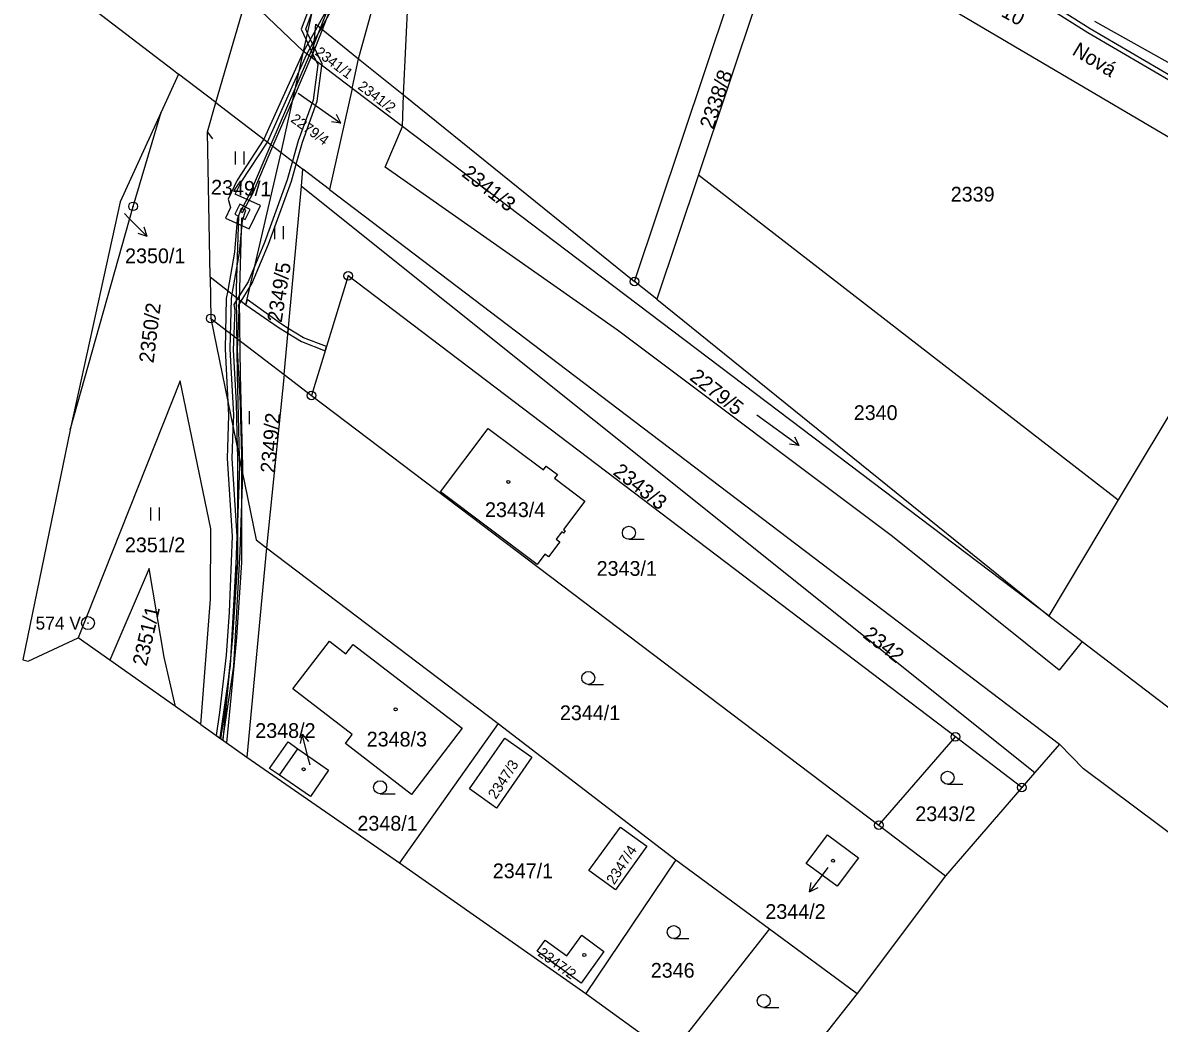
# Model space of a CAD drawing. Extents: x -562167 to -556918, y -1077891 to -1070763.
# Drawn here: x -561045.8 to -560914.6, y -1077589.8 to -1077474.3 of the extents above; entities that cross this region are included whole.
import ezdxf

# ---------------------------------------------------------------- set-up
doc = ezdxf.new("R2010")
doc.units = 0
for name, color, linetype in [('Hranice parcel', 7, 'Continuous'), ('Parcelní čísla', 7, 'Continuous'), ('Pop  PČ popisy', 7, 'Continuous'), ('Vnitřní kresba', 7, 'Continuous'), ('Věcná břemena k části', 7, 'Continuous'), ('Značky bodu BP', 7, 'Continuous'), ('Značky budov', 7, 'Continuous'), ('Značky kultur', 7, 'Continuous')]:
    doc.layers.add(name, color=color, linetype=linetype)

msp = doc.modelspace()

# ---------------------------------------------------------------- linework, layer by layer
at = {"layer": 'Hranice parcel'}
for p, q in [((-561013.39, -1077477.66), (-561006.86, -1077448.2)), ((-561007.03, -1077478.49), (-561000.5, -1077454.6)), ((-561001.87, -1077482.65), (-561000.5, -1077454.6)), ((-560975.2, -1077504.2), (-560960.38, -1077459.89)), ((-560957.67, -1077461.56), (-560967.82, -1077491.88)), ((-560899.35, -1077495.96), (-560957.67, -1077461.56)), ((-561038.17, -1077472.34), (-561028.41, -1077479.8)), ((-561019.96, -1077471.39), (-561013.39, -1077477.66)), ((-560910.68, -1077480.59), (-560922.07, -1077474.18)), ((-561015.97, -1077489.32), (-561013.39, -1077477.66)), ((-561012.31, -1077478.48), (-561013.39, -1077477.66)), ((-561007.76, -1077481.93), (-561012.31, -1077478.48)), ((-561007.76, -1077481.93), (-561007.03, -1077478.49)), ((-561007.03, -1077478.49), (-561001.87, -1077482.65)), ((-561027.8, -1077480.27), (-561029.82, -1077484.67)), ((-561028.41, -1077479.8), (-561027.8, -1077480.27)), ((-561023.49, -1077483.56), (-561027.8, -1077480.27)), ((-561007.76, -1077481.93), (-561010.39, -1077493.57)), ((-561001.97, -1077486.32), (-561007.76, -1077481.93)), ((-561001.97, -1077486.32), (-561001.87, -1077482.65)), ((-561001.87, -1077482.65), (-560975.2, -1077504.2)), ((-561023.49, -1077483.56), (-561015.97, -1077489.32)), ((-561029.82, -1077484.67), (-561034.56, -1077495.01)), ((-560927.41, -1077542.8), (-561001.97, -1077486.32)), ((-561015.97, -1077489.32), (-561013.46, -1077491.24)), ((-561013.63, -1077493.22), (-561013.46, -1077491.24)), ((-561010.39, -1077493.57), (-561013.46, -1077491.24)), ((-560967.82, -1077491.88), (-560972.64, -1077506.26)), ((-560967.82, -1077491.88), (-560919.38, -1077529.4)), ((-561015.64, -1077514.95), (-561013.63, -1077493.22)), ((-561013.63, -1077493.22), (-560928.99, -1077560.86)), ((-561010.39, -1077493.57), (-560926.17, -1077557.6)), ((-561034.56, -1077495.01), (-561040.3, -1077521.34)), ((-560899.35, -1077495.96), (-560919.38, -1077529.4)), ((-561024.18, -1077503.66), (-561024.1, -1077508.46)), ((-560972.64, -1077506.26), (-560975.2, -1077504.2)), ((-560972.64, -1077506.26), (-560927.41, -1077542.8)), ((-561024.1, -1077508.46), (-561015.64, -1077514.95)), ((-561015.64, -1077514.95), (-561017.67, -1077534.93)), ((-561015.64, -1077514.95), (-561012.48, -1077517.35)), ((-561012.48, -1077517.35), (-560947.02, -1077566.95)), ((-561040.3, -1077521.34), (-561045.79, -1077547.85)), ((-560919.38, -1077529.4), (-560927.41, -1077542.8)), ((-561017.67, -1077534.93), (-561019.93, -1077559.09)), ((-561017.67, -1077534.93), (-560990.94, -1077555.2)), ((-560927.41, -1077542.8), (-560923.55, -1077545.76)), ((-561045.15, -1077548.03), (-561039.41, -1077545.32)), ((-561035.74, -1077547.92), (-561039.41, -1077545.32)), ((-560923.55, -1077545.76), (-560910.91, -1077555.43)), ((-561045.79, -1077547.85), (-561045.15, -1077548.03)), ((-561028.18, -1077553.26), (-561035.74, -1077547.92)), ((-561025.24, -1077555.34), (-561028.18, -1077553.26)), ((-561025.24, -1077555.34), (-561019.93, -1077559.09)), ((-560990.94, -1077555.2), (-561002.33, -1077571.3)), ((-560990.94, -1077555.2), (-560970.44, -1077570.95)), ((-560947.02, -1077566.95), (-560938.18, -1077556.76)), ((-560930.5, -1077562.6), (-560938.18, -1077556.76)), ((-560926.17, -1077557.6), (-560928.99, -1077560.86)), ((-561019.93, -1077559.09), (-561002.33, -1077571.3)), ((-560928.99, -1077560.86), (-560930.5, -1077562.6)), ((-560930.5, -1077562.6), (-560939.32, -1077572.78)), ((-560947.02, -1077566.95), (-560939.32, -1077572.78)), ((-561002.33, -1077571.3), (-560980.81, -1077586.39)), ((-560970.44, -1077570.95), (-560980.81, -1077586.39)), ((-560970.44, -1077570.95), (-560959.62, -1077578.93)), ((-560939.32, -1077572.78), (-560949.51, -1077586.39)), ((-560959.62, -1077578.93), (-560971.06, -1077593.43)), ((-560959.62, -1077578.93), (-560949.51, -1077586.39)), ((-560980.81, -1077586.39), (-560971.06, -1077593.43)), ((-560949.51, -1077586.39), (-560960.9, -1077600.75))]:
    msp.add_line(p, q, dxfattribs=at)
for points in [[(-561012.31, -1077478.48), (-561011.96, -1077474.5), (-561007.03, -1077478.49)], [(-561024.18, -1077503.66), (-561024.47, -1077486.94), (-561023.49, -1077483.56)], [(-561040.3, -1077521.34), (-561033.06, -1077495.53), (-561029.82, -1077484.67)], [(-560923.55, -1077545.76), (-560926.19, -1077549.07), (-560945.42, -1077533.65), (-560977.16, -1077509.84), (-561003.96, -1077491.02), (-561001.97, -1077486.32)], [(-561024.18, -1077503.66), (-561020.04, -1077506.91), (-561015.97, -1077489.32)], [(-560938.18, -1077556.76), (-561008.23, -1077503.55), (-561012.48, -1077517.35)], [(-561024.1, -1077508.46), (-561018.86, -1077534.02), (-561017.67, -1077534.93)], [(-561025.24, -1077555.34), (-561024.14, -1077540.85), (-561024.1, -1077532.76), (-561027.61, -1077515.65), (-561039.41, -1077545.32)], [(-560984.42, -1077526.92), (-560980.94, -1077529.54), (-560983.39, -1077532.82), (-560983.2, -1077532.98), (-560983.39, -1077533.25), (-560983.59, -1077533.08), (-560984.24, -1077533.94), (-560983.82, -1077534.25), (-560985.11, -1077535.97), (-560985.53, -1077535.66), (-560986.43, -1077536.87), (-560997.57, -1077528.47), (-560992.07, -1077521.16), (-560985.71, -1077525.95), (-560985.38, -1077525.51), (-560984.09, -1077526.48), (-560984.42, -1077526.92)], [(-561028.18, -1077553.26), (-561029.46, -1077547.55), (-561031.2, -1077537.32), (-561035.74, -1077547.92)], [(-561008.49, -1077547.17), (-561007.68, -1077546.09), (-560995.08, -1077555.74), (-561000.94, -1077563.41), (-561008.56, -1077557.54), (-561007.78, -1077556.47), (-561014.61, -1077551.21), (-561010.4, -1077545.71), (-561008.49, -1077547.17)], [(-561010.5, -1077560.61), (-561012.59, -1077563.63), (-561016.16, -1077561.18), (-561017.3, -1077560.39), (-561015.17, -1077557.33), (-561014.04, -1077558.12), (-561010.5, -1077560.61)], [(-560987.03, -1077559.11), (-560991.13, -1077564.98), (-560994.25, -1077562.77), (-560990.16, -1077556.92), (-560987.03, -1077559.11)], [(-560876.92, -1077595.16), (-560923.41, -1077560.45), (-560926.17, -1077557.6)], [(-560977.39, -1077574.41), (-560980.47, -1077572.19), (-560976.83, -1077567.17), (-560973.76, -1077569.39), (-560977.39, -1077574.41)], [(-560949.36, -1077570.71), (-560951.81, -1077574), (-560955.39, -1077571.37), (-560952.93, -1077568.07), (-560949.36, -1077570.71)], [(-560983.01, -1077582.04), (-560981.27, -1077579.66), (-560978.75, -1077581.53), (-560981.37, -1077585.19), (-560986.44, -1077581.49), (-560985.51, -1077580.21), (-560983.01, -1077582.04)]]:
    msp.add_lwpolyline(points, dxfattribs=at)
at = {"layer": 'Pop  PČ popisy'}
for p, q in [((-561034.06, -1077496.37), (-561033.54, -1077496.89)), ((-561033.54, -1077496.89), (-561031.42, -1077499.01)), ((-561031.42, -1077499.01), (-561032.48, -1077498.66)), ((-561031.42, -1077499.01), (-561031.77, -1077497.95)), ((-561013.53, -1077556.43), (-561013.77, -1077557.52)), ((-561012.8, -1077559.34), (-561013.53, -1077556.43)), ((-561013.53, -1077556.43), (-561012.8, -1077557.28)), ((-561012.63, -1077560.02), (-561012.8, -1077559.34)), ((-560952.89, -1077571.83), (-560953.21, -1077572.25)), ((-560953.21, -1077572.25), (-560955.02, -1077574.65)), ((-560955.02, -1077574.65), (-560954.81, -1077573.55)), ((-560955.02, -1077574.65), (-560954.01, -1077574.15))]:
    msp.add_line(p, q, dxfattribs=at)
at = {"layer": 'Vnitřní kresba'}
for p, q in [((-561023.49, -1077483.56), (-561019.96, -1077471.39)), ((-561023.87, -1077487.74), (-561024.47, -1077486.94)), ((-561016.16, -1077561.18), (-561014.04, -1077558.12))]:
    msp.add_line(p, q, dxfattribs=at)
at = {"layer": 'Věcná břemena k části'}
for points in [[(-560902.11, -1077487.06), (-560922.64, -1077475.04), (-560936.01, -1077466.6), (-560943.88, -1077462.08), (-560943.66, -1077461.8), (-560944.17, -1077461.5), (-560944.4, -1077461.78), (-560960.36, -1077452.63), (-560960.13, -1077452.21), (-560960.69, -1077451.88), (-560960.92, -1077452.3), (-560970.07, -1077447.05), (-560978.22, -1077442.53), (-560984.5, -1077438.06), (-560985.75, -1077436.83), (-560987.83, -1077435.48), (-560984.82, -1077438.44), (-560978.48, -1077442.95), (-560970.31, -1077447.49), (-560936.27, -1077467.02), (-560922.9, -1077475.46), (-560902.37, -1077487.48)], [(-561011.6, -1077469.59), (-561013.68, -1077475.09), (-561013.1, -1077476.33), (-561012.27, -1077478.07), (-561011.95, -1077478.75), (-561011.75, -1077479.18), (-561012.28, -1077483.27), (-561014, -1077487.96), (-561014.66, -1077490.32), (-561015.26, -1077492.47), (-561017.91, -1077499.71), (-561018.95, -1077502.21), (-561019.79, -1077504.24), (-561020.99, -1077506.16), (-561021.43, -1077506.87), (-561021.31, -1077507.51), (-561021.49, -1077512.11), (-561021.15, -1077518.25), (-561021.03, -1077523.43), (-561021.01, -1077524.33), (-561021.02, -1077531.28), (-561021, -1077536.61), (-561021.58, -1077545.26), (-561022.22, -1077551.81), (-561022.72, -1077557.12), (-561022.25, -1077557.45), (-561021.72, -1077551.85), (-561021.08, -1077545.3), (-561020.5, -1077536.63), (-561020.52, -1077531.28), (-561020.51, -1077525.96), (-561020.51, -1077524.33), (-561020.65, -1077518.23), (-561020.99, -1077512.11), (-561020.81, -1077507.47), (-561020.91, -1077506.97), (-561020.6, -1077506.47), (-561019.55, -1077504.79), (-561019.35, -1077504.46), (-561017.45, -1077499.89), (-561014.78, -1077492.63), (-561014.23, -1077490.65), (-561013.52, -1077488.12), (-561011.8, -1077483.39), (-561011.26, -1077479.28), (-561011.23, -1077479.1), (-561012.19, -1077477.08), (-561012.92, -1077475.53), (-561013.14, -1077475.07), (-561012.36, -1077473.01)], [(-561009.62, -1077470.23), (-561011.45, -1077474.91), (-561012.16, -1077476.73), (-561012.25, -1077476.97), (-561012.75, -1077478.14), (-561014.29, -1077481.71), (-561017.16, -1077488.41), (-561019.56, -1077493.98), (-561020.68, -1077496.11), (-561020.42, -1077496.25), (-561019.29, -1077494.11), (-561016.92, -1077488.59), (-561014.63, -1077483.29), (-561012.5, -1077478.33), (-561012.24, -1077477.73), (-561011.97, -1077477.09), (-561011.2, -1077475.11), (-561009.34, -1077470.33)], [(-561010.59, -1077472.61), (-561011.74, -1077474.68), (-561012.02, -1077475.2), (-561013.39, -1077477.66), (-561017.97, -1077487.79), (-561021.04, -1077492.5), (-561022.1, -1077494.71), (-561021.8, -1077495.67), (-561022.4, -1077496.91), (-561019.67, -1077498.14), (-561018.37, -1077495.44), (-561021.27, -1077494.13), (-561020.6, -1077492.74), (-561017.54, -1077488.12), (-561013.89, -1077479.92), (-561013.01, -1077477.95), (-561012.12, -1077476.37), (-561011.35, -1077474.99), (-561010.13, -1077472.83)]]:
    msp.add_lwpolyline(points, dxfattribs=at)
for points in [[(-561021.37, -1077500.83), (-561022.14, -1077505.26), (-561022.3, -1077506.15), (-561022.44, -1077511.99), (-561022.11, -1077518.18), (-561022.03, -1077519.62), (-561022.21, -1077524.65), (-561021.64, -1077533.61), (-561021.96, -1077542.38), (-561022.33, -1077547.32), (-561023.08, -1077553.93), (-561023.47, -1077556.59), (-561022.92, -1077556.98), (-561022.48, -1077554.01), (-561021.73, -1077547.38), (-561021.36, -1077542.42), (-561021.04, -1077533.61), (-561021.61, -1077524.65), (-561021.49, -1077521.21), (-561021.43, -1077519.62), (-561021.84, -1077511.99), (-561021.7, -1077506.21), (-561021.61, -1077505.68), (-561020.77, -1077500.91), (-561020.44, -1077497.17), (-561020.03, -1077495.96), (-561020.6, -1077495.77), (-561021.04, -1077497.05)], [(-561023.06, -1077556.88), (-561022.69, -1077557.14), (-561021.45, -1077548.58), (-561020.71, -1077535.36), (-561020.41, -1077526.46), (-561020.38, -1077525.52), (-561020.65, -1077514.96), (-561020.76, -1077506.34), (-561020.51, -1077496.86), (-561020.14, -1077497.04), (-561019.56, -1077495.88), (-561020.75, -1077495.29), (-561021.33, -1077496.45), (-561020.91, -1077496.66), (-561021.18, -1077505.01), (-561021.17, -1077506.02), (-561021.05, -1077514.96), (-561020.81, -1077524.53), (-561020.78, -1077525.52), (-561021.11, -1077535.34), (-561021.85, -1077548.54)], [(-561015.2, -1077510.18), (-561015.15, -1077509.62), (-561016.05, -1077509.07), (-561019.9, -1077506.29), (-561020.04, -1077506.91), (-561016.33, -1077509.49)], [(-561013.63, -1077511.14), (-561010.89, -1077512.19), (-561010.74, -1077511.71), (-561013.41, -1077510.69), (-561015.15, -1077509.62), (-561015.2, -1077510.18)]]:
    msp.add_lwpolyline(points, close=True, dxfattribs=at)
at = {"layer": 'Značky bodu BP'}
for centre, radius in [((-561033.06, -1077495.53), 0.5), ((-561033.06, -1077495.53), 0.0303), ((-561008.23, -1077503.55), 0.5), ((-561008.23, -1077503.55), 0.0303), ((-560975.2, -1077504.2), 0.5), ((-560975.2, -1077504.2), 0.0303), ((-561024.1, -1077508.46), 0.5), ((-561024.1, -1077508.46), 0.0303), ((-561012.48, -1077517.35), 0.5), ((-561012.48, -1077517.35), 0.0303), ((-561038.26, -1077543.63), 0.75), ((-561038.26, -1077543.63), 0.03), ((-560938.18, -1077556.76), 0.5), ((-560938.18, -1077556.76), 0.0303), ((-560930.5, -1077562.6), 0.5), ((-560930.5, -1077562.6), 0.0303), ((-560947.02, -1077566.95), 0.5), ((-560947.02, -1077566.95), 0.0303)]:
    msp.add_circle(centre, radius, dxfattribs=at)
at = {"layer": 'Značky budov'}
for centre in [(-560989.76, -1077527.33), (-561002.76, -1077553.58), (-561013.38, -1077560.49), (-560952.29, -1077571.06), (-560980.99, -1077581.94)]:
    msp.add_circle(centre, 0.175, dxfattribs=at)
at = {"layer": 'Značky kultur'}
for p, q in [((-561013.99, -1077482.48), (-561009.07, -1077485.92)), ((-561009.07, -1077485.92), (-561009.59, -1077484.95)), ((-561009.07, -1077485.92), (-561010.16, -1077485.77)), ((-561021.24, -1077490.7), (-561021.24, -1077489.2)), ((-561020.24, -1077490.7), (-561020.24, -1077489.2)), ((-561016.7, -1077499.31), (-561016.7, -1077497.81)), ((-561015.7, -1077499.31), (-561015.7, -1077497.81)), ((-561020.62, -1077520.68), (-561020.62, -1077519.18)), ((-561019.62, -1077520.68), (-561019.62, -1077519.18)), ((-560961.07, -1077519.61), (-560956.21, -1077523.14)), ((-560956.21, -1077523.14), (-560956.71, -1077522.16)), ((-560956.21, -1077523.14), (-560957.3, -1077522.97)), ((-561031.01, -1077531.78), (-561031.01, -1077530.28)), ((-561030.01, -1077531.78), (-561030.01, -1077530.28)), ((-560975.85, -1077533.96), (-560974.1, -1077533.96)), ((-560980.53, -1077550.71), (-560978.78, -1077550.71)), ((-560939.07, -1077562.22), (-560937.32, -1077562.22)), ((-561004.55, -1077563.33), (-561002.8, -1077563.33)), ((-560970.68, -1077580.04), (-560968.93, -1077580.04)), ((-560960.29, -1077587.99), (-560958.54, -1077587.99))]:
    msp.add_line(p, q, dxfattribs=at)
for centre in [(-560975.85, -1077533.21), (-560980.53, -1077549.96), (-560939.07, -1077561.47), (-561004.55, -1077562.58), (-560970.68, -1077579.29), (-560960.29, -1077587.24)]:
    msp.add_circle(centre, 0.75, dxfattribs=at)

# ---------------------------------------------------------------- texts
at = {"layer": 'Parcelní čísla'}
for s, height, rotation, p in [('2252/10', 1.7, 331, (-560937.99, -1077470.77)), ('2341/1', 1.19, 323, (-561012.15, -1077477.96)), ('2338/8', 1.7, 71, (-560966.13, -1077486.73)), ('2341/2', 1.19, 323, (-561007.22, -1077481.89)), ('2279/4', 1.19, 324, (-561014.96, -1077485.69)), ('2341/3', 1.7, 322, (-560995.25, -1077491.96)), ('2349/1', 1.7, 358, (-561024.09, -1077494.15)), ('2349/5', 1.7, 81, (-561015.92, -1077509.01)), ('2350/2', 1.7, 83, (-561030.7, -1077513.68)), ('2279/5', 1.7, 322, (-560968.95, -1077515.47)), ('2349/2', 1.7, 85, (-561016.68, -1077526.37)), ('2343/3', 1.7, 322, (-560977.79, -1077526.39)), ('2351/1', 1.7, 77, (-561031.5, -1077548.67)), ('2342', 1.7, 322, (-560948.94, -1077545.21)), ('2347/3', 1.2, 57, (-560991.19, -1077564.03)), ('2347/4', 1.2, 57, (-560977.54, -1077573.9)), ('2347/2', 1.2, 324, (-560986.46, -1077581.93))]:
    msp.add_text(s, height=height, rotation=rotation, dxfattribs=at).set_placement(p)
for s, p in [('2339', (-560938.71, -1077494.98)), ('2350/1', (-561033.98, -1077502.09)), ('2340', (-560949.9, -1077520.19)), ('2343/4', (-560992.45, -1077531.39)), ('2351/2', (-561034, -1077535.45)), ('2343/1', (-560979.57, -1077538.17)), ('2344/1', (-560983.81, -1077554.83)), ('2348/2', (-561018.96, -1077556.88)), ('2348/3', (-561006.1, -1077557.87)), ('2343/2', (-560942.8, -1077566.48)), ('2348/1', (-561007.17, -1077567.58)), ('2347/1', (-560991.55, -1077573.07)), ('2344/2', (-560960.1, -1077577.77)), ('2346', (-560973.32, -1077584.55))]:
    msp.add_text(s, height=1.7, dxfattribs=at).set_placement(p)
at = {"layer": 'Pop  PČ popisy'}
msp.add_text('Nová', height=1.7, rotation=329, dxfattribs=at).set_placement((-560924.81, -1077477.95))
at = {"layer": 'Značky bodu BP'}
msp.add_text('574 V', height=1.5, dxfattribs=at).set_placement((-561044.31, -1077544.38))

doc.saveas('drawing.dxf')
